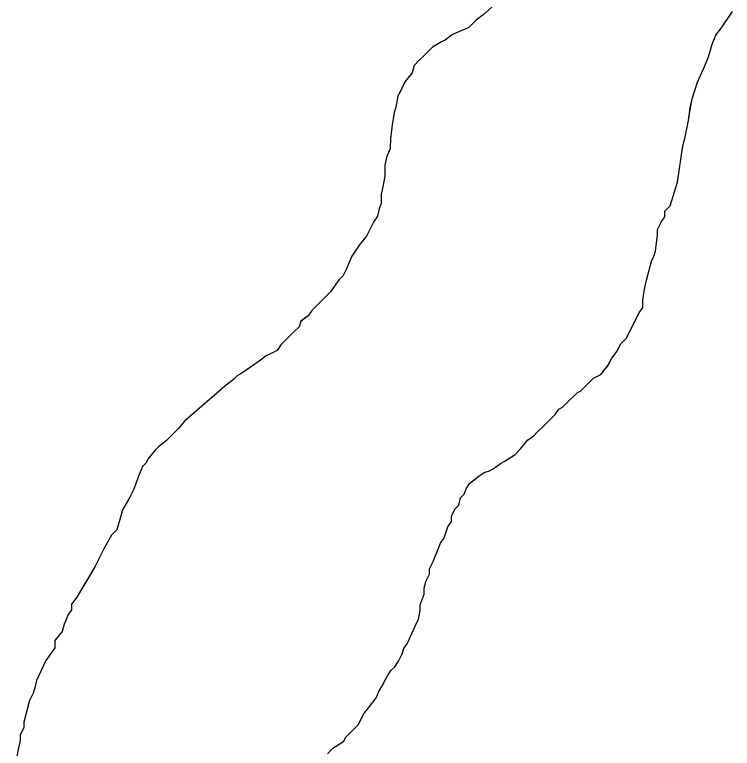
# Model space of a CAD drawing. Extents: x 3172297 to 3210190, y 958463 to 983887.
# Drawn here: x 3183664.2 to 3183849.6, y 967076.2 to 967265.8 of the extents above; entities that cross this region are included whole.
import ezdxf

# ---------------------------------------------------------------- set-up
doc = ezdxf.new("R2010")
doc.units = 0
doc.layers.add('V-SITE-VEGE', color=7, linetype='Continuous')
doc.layers.add('V-TOPO-SHOR', color=7, linetype='Continuous')

msp = doc.modelspace()

# ---------------------------------------------------------------- linework, layer by layer
at = {"layer": 'V-SITE-VEGE'}
for p, q in [((3183785.26, 967265.84), (3183783.38, 967264.44)), ((3183846.76, 967262.43), (3183849.59, 967266.65)), ((3183783.38, 967264.44), (3183781.5, 967262.56)), ((3183781.5, 967262.56), (3183777.27, 967260.69)), ((3183845.35, 967260.56), (3183846.76, 967262.43)), ((3183777.27, 967260.69), (3183775.39, 967259.29)), ((3183844.4, 967258.21), (3183845.35, 967260.56)), ((3183774.44, 967258.82), (3183772.1, 967257.42)), ((3183775.39, 967259.29), (3183774.44, 967258.82)), ((3183843.46, 967254.93), (3183844.4, 967258.21)), ((3183771.15, 967256.48), (3183769.74, 967255.07)), ((3183772.1, 967257.42), (3183771.15, 967256.48)), ((3183768.8, 967254.13), (3183767.39, 967252.73)), ((3183769.74, 967255.07), (3183768.8, 967254.13)), ((3183842.51, 967252.58), (3183843.46, 967254.93)), ((3183767.39, 967252.73), (3183766.92, 967250.85)), ((3183840.63, 967248.36), (3183842.51, 967252.58)), ((3183766.92, 967250.85), (3183765.03, 967248.51)), ((3183765.03, 967248.51), (3183764.09, 967246.63)), ((3183839.21, 967244.13), (3183840.63, 967248.36)), ((3183764.09, 967246.63), (3183763.15, 967244.76)), ((3183763.15, 967244.76), (3183762.67, 967241.94)), ((3183838.73, 967241.79), (3183839.21, 967244.13)), ((3183762.67, 967241.94), (3183762.2, 967240.53)), ((3183838.26, 967238.5), (3183838.73, 967241.79)), ((3183762.2, 967240.53), (3183761.72, 967237.25)), ((3183761.72, 967237.25), (3183761.25, 967233.96)), ((3183837.31, 967233.81), (3183838.26, 967238.5)), ((3183761.25, 967233.96), (3183761.24, 967231.14)), ((3183836.84, 967231.93), (3183837.31, 967233.81)), ((3183761.24, 967231.14), (3183760.3, 967229.27)), ((3183835.41, 967222.54), (3183836.84, 967231.93)), ((3183760.3, 967229.27), (3183759.83, 967226.92)), ((3183759.83, 967226.92), (3183759.82, 967224.1)), ((3183759.82, 967224.1), (3183759.35, 967221.76)), ((3183759.35, 967221.76), (3183758.87, 967219.41)), ((3183833.52, 967216.44), (3183835.41, 967222.54)), ((3183758.87, 967219.41), (3183758.87, 967218)), ((3183758.87, 967218), (3183758.87, 967217.06)), ((3183758.87, 967217.06), (3183758.39, 967215.65)), ((3183832.11, 967215.04), (3183833.52, 967216.44)), ((3183758.39, 967215.65), (3183757.92, 967213.78)), ((3183832.11, 967213.63), (3183832.11, 967215.04)), ((3183756.98, 967212.37), (3183755.1, 967208.62)), ((3183757.92, 967213.78), (3183756.98, 967212.37)), ((3183830.22, 967210.35), (3183831.17, 967212.22)), ((3183831.17, 967212.22), (3183832.11, 967213.63)), ((3183830.22, 967208.94), (3183830.22, 967210.35)), ((3183755.1, 967208.62), (3183753.21, 967206.27)), ((3183829.74, 967204.71), (3183830.22, 967208.94)), ((3183753.21, 967206.27), (3183751.33, 967203.46)), ((3183829.27, 967203.31), (3183829.74, 967204.71)), ((3183751.33, 967203.46), (3183749.91, 967200.18)), ((3183828.8, 967202.37), (3183829.27, 967203.31)), ((3183827.38, 967197.21), (3183828.8, 967202.37)), ((3183749.91, 967200.18), (3183748.97, 967198.3)), ((3183748.03, 967197.36), (3183745.67, 967194.08)), ((3183748.97, 967198.3), (3183748.03, 967197.36)), ((3183826.9, 967194.86), (3183827.38, 967197.21)), ((3183745.67, 967194.08), (3183741.91, 967190.33)), ((3183826.43, 967192.05), (3183826.9, 967194.86)), ((3183826.43, 967190.16), (3183826.43, 967192.05)), ((3183740.97, 967189.4), (3183740.03, 967187.99)), ((3183741.91, 967190.33), (3183740.97, 967189.4)), ((3183825.48, 967188.76), (3183826.43, 967190.16)), ((3183740.03, 967187.99), (3183738.15, 967186.59)), ((3183822.18, 967182.19), (3183825.48, 967188.76)), ((3183738.15, 967186.59), (3183737.68, 967185.18)), ((3183736.26, 967183.77), (3183732.97, 967180.49)), ((3183737.68, 967185.18), (3183736.26, 967183.77)), ((3183820.77, 967180.79), (3183822.18, 967182.19)), ((3183732.97, 967180.49), (3183732.03, 967179.08)), ((3183820.3, 967179.84), (3183820.77, 967180.79)), ((3183732.03, 967179.08), (3183729.21, 967177.68)), ((3183818.42, 967177.03), (3183819.83, 967178.91)), ((3183819.83, 967178.91), (3183820.3, 967179.84)), ((3183727.33, 967176.28), (3183724.04, 967173.93)), ((3183729.21, 967177.68), (3183727.33, 967176.28)), ((3183817.47, 967175.16), (3183818.42, 967177.03)), ((3183815.59, 967172.81), (3183817.47, 967175.16)), ((3183721.69, 967172.53), (3183720.75, 967171.59)), ((3183722.63, 967173), (3183721.69, 967172.53)), ((3183724.04, 967173.93), (3183722.63, 967173)), ((3183813.71, 967171.88), (3183815.59, 967172.81)), ((3183720.75, 967171.59), (3183718.4, 967169.72)), ((3183811.36, 967169.54), (3183812.3, 967170.47)), ((3183812.3, 967170.47), (3183813.71, 967171.88)), ((3183718.4, 967169.72), (3183715.1, 967166.91)), ((3183809.48, 967168.13), (3183810.42, 967168.6)), ((3183810.42, 967168.6), (3183811.36, 967169.54)), ((3183715.1, 967166.91), (3183708.05, 967160.82)), ((3183807.6, 967166.26), (3183808.54, 967167.19)), ((3183808.54, 967167.19), (3183809.48, 967168.13)), ((3183805.71, 967164.38), (3183807.6, 967166.26)), ((3183803.83, 967162.51), (3183804.77, 967163.91)), ((3183804.77, 967163.91), (3183805.71, 967164.38)), ((3183801.01, 967159.7), (3183802.89, 967161.57)), ((3183802.89, 967161.57), (3183803.83, 967162.51)), ((3183708.05, 967160.82), (3183706.63, 967158.95)), ((3183799.13, 967157.82), (3183801.01, 967159.7)), ((3183706.63, 967158.95), (3183704.75, 967157.07)), ((3183798.19, 967156.88), (3183799.13, 967157.82)), ((3183703.34, 967155.66), (3183701.46, 967154.26)), ((3183704.75, 967157.07), (3183703.34, 967155.66)), ((3183794.9, 967153.61), (3183796.78, 967155.95)), ((3183796.78, 967155.95), (3183798.19, 967156.88)), ((3183701.46, 967154.26), (3183700.52, 967153.32)), ((3183793.48, 967152.2), (3183794.9, 967153.61)), ((3183700.52, 967153.32), (3183698.64, 967150.98)), ((3183790.66, 967150.33), (3183793.48, 967152.2)), ((3183698.17, 967150.04), (3183697.23, 967149.1)), ((3183698.64, 967150.98), (3183698.17, 967150.04)), ((3183787.84, 967148.45), (3183789.72, 967149.86)), ((3183789.72, 967149.86), (3183790.66, 967150.33)), ((3183697.23, 967149.1), (3183696.28, 967146.76)), ((3183785.49, 967147.52), (3183786.9, 967147.98)), ((3183786.9, 967147.98), (3183787.84, 967148.45)), ((3183696.28, 967146.76), (3183694.86, 967143)), ((3183781.73, 967144.71), (3183784.08, 967146.58)), ((3183784.08, 967146.58), (3183785.49, 967147.52)), ((3183780.79, 967143.3), (3183781.73, 967144.71)), ((3183694.86, 967143), (3183693.92, 967141.13)), ((3183780.32, 967141.9), (3183780.79, 967143.3)), ((3183693.92, 967141.13), (3183692.04, 967137.84)), ((3183778.9, 967139.08), (3183779.37, 967140.96)), ((3183779.37, 967140.96), (3183780.32, 967141.9)), ((3183777.96, 967138.14), (3183778.9, 967139.08)), ((3183692.04, 967137.84), (3183691.56, 967135.97)), ((3183777.02, 967136.27), (3183777.96, 967138.14)), ((3183691.56, 967135.97), (3183690.62, 967132.68)), ((3183776.07, 967133.45), (3183777.02, 967134.86)), ((3183777.02, 967134.86), (3183777.02, 967136.27)), ((3183690.62, 967132.68), (3183689.21, 967131.28)), ((3183775.13, 967130.64), (3183776.07, 967133.45)), ((3183689.21, 967131.28), (3183687.32, 967127.99)), ((3183774.19, 967129.23), (3183775.13, 967130.64)), ((3183772.3, 967124.54), (3183774.19, 967129.23)), ((3183687.32, 967127.99), (3183684.96, 967123.3)), ((3183684.96, 967123.3), (3183683.08, 967120.02)), ((3183771.36, 967122.66), (3183772.3, 967124.54)), ((3183770.41, 967119.38), (3183771.35, 967121.25)), ((3183771.35, 967121.25), (3183771.36, 967122.66)), ((3183683.08, 967120.02), (3183680.25, 967115.33)), ((3183769.94, 967117.5), (3183770.41, 967119.38)), ((3183769.94, 967116.09), (3183769.94, 967117.5)), ((3183768.99, 967113.28), (3183769.94, 967116.09)), ((3183680.25, 967115.33), (3183678.84, 967113.46)), ((3183678.84, 967112.05), (3183677.9, 967110.64)), ((3183678.84, 967113.46), (3183678.84, 967112.05)), ((3183768.51, 967109.52), (3183768.99, 967111.87)), ((3183768.99, 967111.87), (3183768.99, 967113.28)), ((3183677.9, 967110.64), (3183677.43, 967109.23)), ((3183676.95, 967108.29), (3183676.48, 967106.42)), ((3183677.43, 967109.23), (3183676.95, 967108.29)), ((3183766.15, 967104.36), (3183768.04, 967108.58)), ((3183768.04, 967108.58), (3183768.51, 967109.52)), ((3183676.48, 967106.42), (3183674.6, 967104.07)), ((3183674.6, 967104.07), (3183674.59, 967102.2)), ((3183765.68, 967103.42), (3183766.15, 967104.36)), ((3183674.59, 967102.2), (3183672.24, 967098.91)), ((3183764.74, 967102.02), (3183765.68, 967103.42)), ((3183763.33, 967098.73), (3183764.27, 967100.61)), ((3183764.27, 967100.61), (3183764.74, 967102.02)), ((3183672.24, 967098.91), (3183669.88, 967093.75)), ((3183762.39, 967097.33), (3183763.33, 967098.73)), ((3183761.44, 967096.39), (3183762.39, 967097.33)), ((3183760.03, 967094.04), (3183760.5, 967094.98)), ((3183760.5, 967094.98), (3183761.44, 967096.39)), ((3183669.88, 967093.75), (3183669.41, 967091.88)), ((3183759.09, 967092.17), (3183760.03, 967094.04)), ((3183669.41, 967091.88), (3183668.94, 967090.47)), ((3183758.15, 967090.76), (3183759.09, 967092.17)), ((3183668.94, 967090.47), (3183667.99, 967088.59)), ((3183754.38, 967085.13), (3183757.67, 967089.35)), ((3183757.67, 967089.35), (3183758.15, 967090.76)), ((3183667.99, 967088.59), (3183666.57, 967082.96)), ((3183752.96, 967082.32), (3183754.38, 967085.13)), ((3183666.57, 967081.55), (3183665.63, 967079.68)), ((3183666.57, 967082.96), (3183666.57, 967081.55)), ((3183751.08, 967080.44), (3183752.96, 967082.32)), ((3183665.63, 967079.68), (3183665.62, 967078.27)), ((3183749.67, 967079.04), (3183751.08, 967080.44)), ((3183665.62, 967078.27), (3183665.15, 967076.39)), ((3183746.38, 967076.23), (3183749.2, 967078.1)), ((3183749.2, 967078.1), (3183749.67, 967079.04)), ((3183665.15, 967076.39), (3183664.2, 967071.7))]:
    msp.add_line(p, q, dxfattribs=at)
at = {"layer": 'V-TOPO-SHOR'}
for points in [[(3183789.02, 967269.12), (3183785.26, 967265.84)], [(3183785.26, 967265.84), (3183783.38, 967264.44), (3183781.5, 967262.56), (3183777.27, 967260.69), (3183775.39, 967259.29), (3183774.44, 967258.82), (3183772.1, 967257.42), (3183771.15, 967256.48), (3183769.74, 967255.07), (3183768.8, 967254.13), (3183767.39, 967252.73), (3183766.92, 967250.85), (3183765.03, 967248.51), (3183764.09, 967246.63), (3183763.15, 967244.76), (3183762.67, 967241.94), (3183762.2, 967240.53), (3183761.72, 967237.25), (3183761.25, 967233.96), (3183761.24, 967231.14), (3183760.3, 967229.27), (3183759.83, 967226.92), (3183759.82, 967224.1), (3183759.35, 967221.76), (3183758.87, 967219.41), (3183758.87, 967218), (3183758.87, 967217.06), (3183758.39, 967215.65), (3183757.92, 967213.78), (3183756.98, 967212.37), (3183756.04, 967210.49), (3183755.1, 967208.62), (3183753.21, 967206.27), (3183751.33, 967203.46), (3183749.91, 967200.18), (3183748.97, 967198.3), (3183748.03, 967197.36), (3183745.67, 967194.08), (3183741.91, 967190.33), (3183740.97, 967189.4), (3183740.03, 967187.99), (3183738.15, 967186.58), (3183737.68, 967185.18), (3183736.26, 967183.77), (3183732.97, 967180.49), (3183732.03, 967179.08), (3183729.21, 967177.68), (3183727.33, 967176.28), (3183724.04, 967173.93), (3183722.63, 967173), (3183721.69, 967172.53), (3183720.75, 967171.59), (3183718.4, 967169.72), (3183715.1, 967166.91), (3183708.05, 967160.82), (3183706.63, 967158.95), (3183704.75, 967157.07), (3183703.34, 967155.66), (3183701.46, 967154.26), (3183700.52, 967153.32), (3183698.64, 967150.98), (3183698.17, 967150.04), (3183697.23, 967149.1), (3183696.28, 967146.76), (3183694.86, 967143), (3183693.92, 967141.13), (3183692.04, 967137.84), (3183691.56, 967135.97), (3183690.62, 967132.68), (3183689.21, 967131.28), (3183687.32, 967127.99), (3183684.96, 967123.3), (3183683.08, 967120.02), (3183681.67, 967117.68), (3183680.25, 967115.33), (3183678.84, 967113.46), (3183678.84, 967112.05), (3183677.9, 967110.64), (3183677.43, 967109.23), (3183676.95, 967108.29), (3183676.48, 967106.42), (3183674.6, 967104.07), (3183674.59, 967102.2), (3183672.24, 967098.91), (3183669.88, 967093.75), (3183669.41, 967091.88), (3183668.94, 967090.47), (3183667.99, 967088.59), (3183667.52, 967086.71), (3183666.57, 967082.96), (3183666.57, 967081.55), (3183665.63, 967079.68), (3183665.62, 967078.27), (3183665.15, 967076.39), (3183664.2, 967071.7)], [(3183830.22, 967208.94), (3183830.22, 967210.35), (3183831.17, 967212.22), (3183832.11, 967213.63), (3183832.11, 967215.04), (3183833.52, 967216.44), (3183835.41, 967222.54), (3183836.84, 967231.93), (3183837.31, 967233.81), (3183838.26, 967238.5), (3183838.74, 967241.79), (3183839.21, 967244.13), (3183840.63, 967248.36), (3183842.51, 967252.58), (3183843.46, 967254.93), (3183844.4, 967258.21), (3183845.35, 967260.56), (3183846.76, 967262.43), (3183849.59, 967266.65)], [(3183744.97, 967074.82), (3183746.38, 967076.23), (3183747.79, 967077.16), (3183749.2, 967078.1), (3183749.67, 967079.04), (3183751.08, 967080.44), (3183752.96, 967082.32), (3183754.38, 967085.13), (3183757.67, 967089.35), (3183758.15, 967090.76), (3183759.09, 967092.17), (3183760.03, 967094.04), (3183760.5, 967094.98), (3183761.44, 967096.39), (3183762.39, 967097.33), (3183763.33, 967098.73), (3183764.27, 967100.61), (3183764.74, 967102.02), (3183765.68, 967103.42), (3183766.15, 967104.36), (3183768.04, 967108.58), (3183768.51, 967109.52), (3183768.99, 967111.87), (3183768.99, 967113.28), (3183769.94, 967116.09), (3183769.94, 967117.5), (3183770.41, 967119.38), (3183771.35, 967121.25), (3183771.36, 967122.66), (3183772.3, 967124.54), (3183774.19, 967129.23), (3183775.13, 967130.64), (3183776.07, 967133.45), (3183777.02, 967134.86), (3183777.02, 967136.27), (3183777.49, 967137.21), (3183777.96, 967138.14), (3183778.9, 967139.08), (3183779.37, 967140.96), (3183780.32, 967141.9), (3183780.79, 967143.3), (3183781.73, 967144.71), (3183784.08, 967146.58), (3183785.49, 967147.52), (3183786.9, 967147.98), (3183787.84, 967148.45), (3183789.72, 967149.86), (3183790.66, 967150.33), (3183793.48, 967152.2), (3183794.9, 967153.6), (3183796.78, 967155.95), (3183798.19, 967156.89), (3183799.13, 967157.82), (3183801.01, 967159.7), (3183802.89, 967161.57), (3183803.83, 967162.51), (3183804.77, 967163.91), (3183805.71, 967164.38), (3183807.6, 967166.26), (3183808.54, 967167.19), (3183809.48, 967168.13), (3183810.42, 967168.6), (3183811.36, 967169.54), (3183812.3, 967170.47), (3183813.71, 967171.88), (3183815.59, 967172.81), (3183817.48, 967175.16), (3183818.42, 967177.03), (3183819.83, 967178.91), (3183820.3, 967179.85), (3183820.77, 967180.79), (3183822.18, 967182.19), (3183825.48, 967188.76), (3183826.43, 967190.17), (3183826.43, 967192.04), (3183826.9, 967194.86), (3183827.38, 967197.21), (3183828.8, 967202.37), (3183829.27, 967203.31), (3183829.74, 967204.71), (3183830.22, 967208.94)]]:
    msp.add_lwpolyline(points, dxfattribs=at)

doc.saveas('drawing.dxf')
